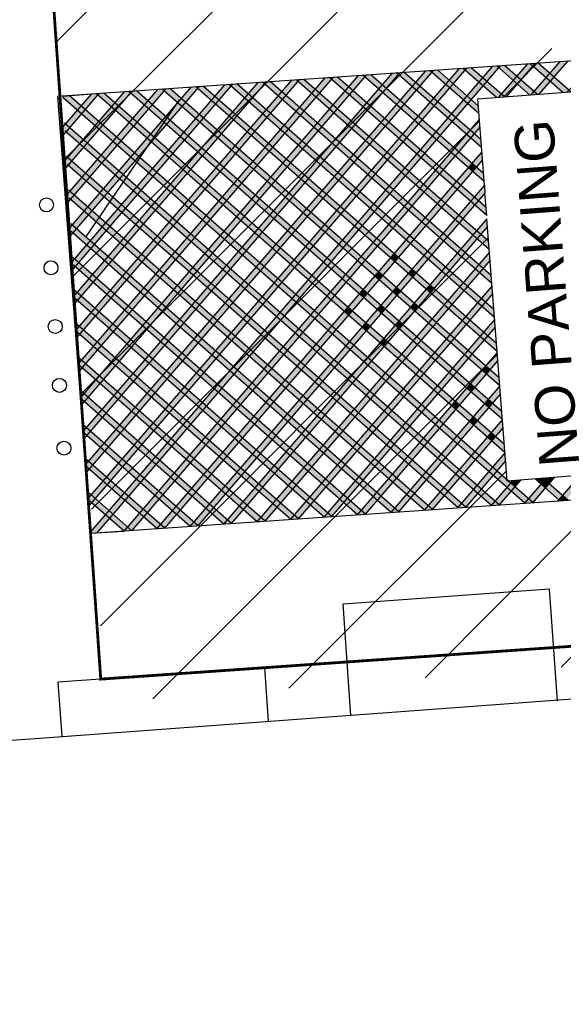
# Model space of a CAD drawing. Header units: millimetres. Extents: x 573132 to 957048, y 21042 to 318066.
# Tile 370 of 425: x 775353 to 785077, y 178382 to 195986. Entities that reach past the tile are written whole.
import ezdxf

# ---------------------------------------------------------------- set-up
doc = ezdxf.new("R2010")
doc.units = ezdxf.units.MM
doc.header["$LTSCALE"] = 2000
doc.linetypes.add('ECL-001', pattern=[100, 50, 0, 50])
for name, color, linetype in [('_NIBSC_A site plan', 7, 'Continuous'), ('_NIBSC_A-kerb', 7, 'Continuous'), ('_NIBSC_FM trees 3metre zone', 210, 'Continuous'), ('Parking bay info', 7, 'Continuous')]:
    doc.layers.add(name, color=color, linetype=linetype)
doc.styles.get("Standard").update_dxf_attribs({"font": 'arial.ttf'})

msp = doc.modelspace()

# ---------------------------------------------------------------- hatches: boundary and pattern name
h = msp.add_hatch()
h.set_pattern_fill('ANSI31', color=6, scale=500)
h.set_pattern_definition([(45, (12201.1, -18178.8), (-1122.532, 1122.532), [])])
h.paths.add_polyline_path([(785291, 187831), (784091, 187738), (784071, 187756), (783987, 188837), (783988, 188838), (783987, 188838), (783941, 189435), (783944, 189439), (783941, 189442), (783711, 192426), (783524, 192210), (783278, 192426), (783491, 192673), (783706, 192483), (783546, 194568), (784913, 194673), (784717, 198227), (775835, 197538), (776903, 183779), (785478, 184445)])
h = msp.add_hatch()
h.set_pattern_fill('ANSI31', color=6, scale=500)
h.paths.add_polyline_path([(785454, 196300), (785420, 196311), (785401, 196322), (785386, 196334), (785375, 196349), (785364, 196367), (785352, 196401), (785352, 196439), (785364, 196472), (785375, 196491), (785386, 196506), (785401, 196517), (785420, 196529), (785454, 196540), (785491, 196540), (785525, 196529), (785544, 196517), (785559, 196506), (785570, 196491), (785581, 196472), (785592, 196439), (785592, 196401), (785581, 196367), (785570, 196349), (785559, 196334), (785544, 196322), (785525, 196311), (785491, 196300)], flags=16)
h.paths.add_polyline_path([(785353, 194707), (785605, 191426), (785659, 194982), (785551, 196328), (791850, 197080), (789994, 196874), (787762, 196698), (784846, 196512), (784717, 198227), (784913, 194673)])
h.paths.add_polyline_path([(785632, 191081), (785702, 190171), (785699, 190168), (785703, 190165), (785748, 189573), (785741, 189565), (785749, 189558), (785879, 187876), (785291, 187831), (785477, 184458), (786372, 186086), (786291, 187094)])
h = msp.add_hatch(color=2)
h.dxf.hatch_style = 1
h.paths.add_polyline_path([(784044, 188099), (784033, 188239), (783185, 187257), (783326, 187267)])
h.paths.add_polyline_path([(785699, 190168), (785703, 190165), (785713, 190031), (790536, 195616), (790395, 195606)])
h = msp.add_hatch(color=2)
h.dxf.hatch_style = 1
h.paths.add_polyline_path([(783860, 190491), (783849, 190632), (780792, 187092), (780933, 187101)])
h.paths.add_polyline_path([(785518, 192564), (785529, 192423), (788143, 195450), (788002, 195441)])
h = msp.add_hatch(color=2)
h.dxf.hatch_style = 1
h.paths.add_polyline_path([(785120, 195208), (785085, 195239), (785010, 195234), (784832, 195027), (784907, 194961)])
h = msp.add_hatch(color=2)
h.dxf.hatch_style = 1
h.paths.add_polyline_path([(776526, 188026), (776537, 187885), (782748, 195077), (782607, 195068)])
h = msp.add_hatch(color=2)
h.dxf.hatch_style = 1
h.paths.add_polyline_path([(776572, 187427), (776582, 187286), (783346, 195119), (783206, 195109)])
h = msp.add_hatch(color=2)
h.dxf.hatch_style = 1
h.paths.add_polyline_path([(783945, 195160), (783804, 195150), (776617, 186827), (776619, 186803), (776735, 186811)])
h = msp.add_hatch(color=2)
h.dxf.hatch_style = 1
h.paths.add_polyline_path([(783585, 194062), (783574, 194203), (777220, 186845), (777360, 186855)])
h.paths.add_polyline_path([(783913, 194596), (784055, 194607), (784570, 195203), (784430, 195194)])
h = msp.add_hatch(color=2)
h.dxf.hatch_style = 1
h.paths.add_polyline_path([(783566, 194306), (783555, 194448), (782830, 195085), (782690, 195075)])
h.paths.add_polyline_path([(785504, 192738), (785515, 192595), (790981, 187799), (791122, 187809)])
h = msp.add_hatch(color=2)
h.dxf.hatch_style = 1
h.paths.add_polyline_path([(783430, 195125), (783346, 195119), (783320, 195088), (783565, 194873), (783630, 194949)])
h = msp.add_hatch(color=2)
h.dxf.hatch_style = 1
h.paths.add_polyline_path([(784477, 194639), (784617, 194650), (784027, 195168), (783886, 195158)])
h = msp.add_hatch(color=2)
h.dxf.hatch_style = 1
h.paths.add_polyline_path([(785364, 194561), (785375, 194418), (792776, 187924), (792916, 187933)])
h.paths.add_polyline_path([(785071, 194685), (785210, 194696), (784625, 195209), (784484, 195199)])
h = msp.add_hatch(color=2)
h.dxf.hatch_style = 1
h.paths.add_polyline_path([(776346, 190424), (776357, 190284), (780353, 194912), (780213, 194902)])
h = msp.add_hatch(color=2)
h.dxf.hatch_style = 1
h.paths.add_polyline_path([(780952, 194953), (780812, 194944), (776391, 189825), (776402, 189684)])
h = msp.add_hatch(color=2)
h.dxf.hatch_style = 1
h.paths.add_polyline_path([(776436, 189225), (776447, 189085), (781551, 194995), (781410, 194985)])
h = msp.add_hatch(color=2)
h.dxf.hatch_style = 1
h.paths.add_polyline_path([(782149, 195036), (782009, 195026), (776481, 188626), (776492, 188485)])
h = msp.add_hatch(color=2)
h.dxf.hatch_style = 1
h.paths.add_polyline_path([(785738, 189700), (785748, 189573), (785741, 189565), (787990, 187592), (788130, 187602)])
h.paths.add_polyline_path([(783800, 191268), (783789, 191411), (779839, 194877), (779698, 194868)])
h = msp.add_hatch(color=2)
h.dxf.hatch_style = 1
h.paths.add_polyline_path([(783753, 191876), (783742, 192018), (780437, 194919), (780296, 194909)])
h.paths.add_polyline_path([(785692, 190308), (785702, 190171), (785699, 190168), (788588, 187633), (788728, 187643)])
h = msp.add_hatch(color=2)
h.dxf.hatch_style = 1
h.paths.add_polyline_path([(783706, 192483), (783696, 192626), (781035, 194960), (780895, 194951)])
h.paths.add_polyline_path([(785645, 190915), (785656, 190773), (789186, 187675), (789327, 187685)])
h = msp.add_hatch(color=2)
h.dxf.hatch_style = 1
h.paths.add_polyline_path([(781635, 195000), (781551, 194995), (781524, 194964), (781769, 194749), (781835, 194825)])
h = msp.add_hatch(color=2)
h.dxf.hatch_style = 1
h.paths.add_polyline_path([(783418, 193869), (783483, 193945), (782232, 195043), (782091, 195033)])
h.paths.add_polyline_path([(785551, 192131), (785562, 191988), (790383, 187758), (790523, 187768)])
h = msp.add_hatch(color=2)
h.dxf.hatch_style = 1
h.paths.add_polyline_path([(783706, 194883), (783640, 194807), (783884, 194594), (783913, 194596), (783965, 194655)])
h = msp.add_hatch(color=2)
h.dxf.hatch_style = 1
h.paths.add_polyline_path([(784554, 194705), (784617, 194650), (784640, 194652), (784842, 194886), (784767, 194952)])
h = msp.add_hatch(color=2)
h.dxf.hatch_style = 1
h.paths.add_polyline_path([(777361, 194705), (777220, 194695), (776120, 193422), (776131, 193281)])
h = msp.add_hatch(color=2)
h.dxf.hatch_style = 1
h.paths.add_polyline_path([(776166, 192822), (776176, 192682), (777959, 194746), (777819, 194737)])
h = msp.add_hatch(color=2)
h.dxf.hatch_style = 1
h.paths.add_polyline_path([(778558, 194788), (778417, 194778), (776211, 192223), (776221, 192082)])
h = msp.add_hatch(color=2)
h.dxf.hatch_style = 1
h.paths.add_polyline_path([(779156, 194829), (779016, 194819), (776256, 191623), (776266, 191483)])
h = msp.add_hatch(color=2)
h.dxf.hatch_style = 1
h.paths.add_polyline_path([(779755, 194871), (779614, 194861), (776301, 191024), (776311, 190883)])
h = msp.add_hatch(color=2)
h.dxf.hatch_style = 1
h.paths.add_polyline_path([(777446, 194711), (777361, 194705), (777335, 194675), (777580, 194460), (777645, 194536)])
h = msp.add_hatch(color=2)
h.dxf.hatch_style = 1
h.paths.add_polyline_path([(778041, 194752), (777959, 194746), (777932, 194715), (778177, 194500), (778242, 194576)])
h = msp.add_hatch(color=2)
h.dxf.hatch_style = 1
h.paths.add_polyline_path([(778643, 194794), (778558, 194788), (778532, 194758), (778777, 194543), (778842, 194619)])
h = msp.add_hatch(color=2)
h.dxf.hatch_style = 1
h.paths.add_polyline_path([(783847, 190660), (783836, 190803), (779240, 194836), (779100, 194826)])
h = msp.add_hatch(color=2)
h.dxf.hatch_style = 1
h.paths.add_polyline_path([(781910, 194759), (781845, 194683), (782090, 194468), (782155, 194544)])
h = msp.add_hatch(color=2)
h.dxf.hatch_style = 1
h.paths.add_polyline_path([(776770, 194664), (776629, 194654), (776076, 194014), (776087, 193873)])
h = msp.add_hatch(color=2)
h.dxf.hatch_style = 1
h.paths.add_polyline_path([(776239, 194628), (776123, 194620), (776124, 194596), (784390, 187342), (784531, 187352)])
h = msp.add_hatch(color=2)
h.dxf.hatch_style = 1
h.paths.add_polyline_path([(776989, 194428), (777055, 194504), (776865, 194671), (776770, 194664), (776749, 194640)])
h = msp.add_hatch(color=2)
h.dxf.hatch_style = 1
h.paths.add_polyline_path([(778917, 194553), (778852, 194477), (779097, 194262), (779162, 194338)])
h = msp.add_hatch(color=2)
h.dxf.hatch_style = 1
h.paths.add_polyline_path([(777310, 194147), (777375, 194223), (777130, 194438), (777065, 194362)])
h = msp.add_hatch(color=2)
h.dxf.hatch_style = 1
h.paths.add_polyline_path([(777900, 194179), (777965, 194255), (777720, 194470), (777655, 194394)])
h = msp.add_hatch(color=2)
h.dxf.hatch_style = 1
h.paths.add_polyline_path([(778318, 194510), (778252, 194434), (778497, 194219), (778563, 194295)])
h = msp.add_hatch(color=2)
h.dxf.hatch_style = 1
h.paths.add_polyline_path([(782410, 194187), (782475, 194263), (782230, 194478), (782165, 194402)])
h = msp.add_hatch(color=2)
h.dxf.hatch_style = 1
h.paths.add_polyline_path([(778220, 193898), (778286, 193974), (778041, 194189), (777975, 194113)])
h = msp.add_hatch(color=2)
h.dxf.hatch_style = 1
h.paths.add_polyline_path([(778638, 194229), (778572, 194153), (778817, 193938), (778883, 194014)])
h = msp.add_hatch(color=2)
h.dxf.hatch_style = 1
h.paths.add_polyline_path([(779238, 194272), (779172, 194196), (779417, 193981), (779483, 194057)])
h = msp.add_hatch(color=2)
h.dxf.hatch_style = 1
h.paths.add_polyline_path([(782550, 194197), (782485, 194121), (782730, 193906), (782795, 193982)])
h = msp.add_hatch(color=2)
h.dxf.hatch_style = 1
h.paths.add_polyline_path([(776153, 194137), (776162, 193996), (783792, 187301), (783932, 187311)])
h = msp.add_hatch(color=2)
h.dxf.hatch_style = 1
h.paths.add_polyline_path([(777630, 193866), (777695, 193942), (777450, 194157), (777385, 194081)])
h = msp.add_hatch(color=2)
h.dxf.hatch_style = 1
h.paths.add_polyline_path([(777770, 193876), (777705, 193800), (777950, 193585), (778015, 193661)])
h = msp.add_hatch(color=2)
h.dxf.hatch_style = 1
h.paths.add_polyline_path([(778541, 193617), (778606, 193693), (778361, 193908), (778295, 193832)])
h = msp.add_hatch(color=2)
h.dxf.hatch_style = 1
h.paths.add_polyline_path([(778958, 193948), (778893, 193872), (779138, 193657), (779203, 193733)])
h = msp.add_hatch(color=2)
h.dxf.hatch_style = 1
h.paths.add_polyline_path([(779558, 193991), (779493, 193915), (779738, 193700), (779803, 193776)])
h = msp.add_hatch(color=2)
h.dxf.hatch_style = 1
h.paths.add_polyline_path([(782871, 193916), (782805, 193840), (783065, 193613), (783130, 193689)])
h = msp.add_hatch(color=2)
h.dxf.hatch_style = 1
h.paths.add_polyline_path([(783613, 193698), (783602, 193841), (783483, 193945), (783418, 193869)])
h = msp.add_hatch(color=2)
h.dxf.hatch_style = 1
h.paths.add_polyline_path([(779278, 193667), (779213, 193591), (779458, 193376), (779523, 193452)])
h = msp.add_hatch(color=2)
h.dxf.hatch_style = 1
h.paths.add_polyline_path([(779878, 193710), (779813, 193634), (780058, 193419), (780123, 193495)])
h = msp.add_hatch(color=2)
h.dxf.hatch_style = 1
h.paths.add_polyline_path([(776191, 193537), (776200, 193396), (783193, 187259), (783334, 187269)])
h = msp.add_hatch(color=2)
h.dxf.hatch_style = 1
h.paths.add_polyline_path([(778091, 193595), (778025, 193519), (778270, 193304), (778336, 193380)])
h = msp.add_hatch(color=2)
h.dxf.hatch_style = 1
h.paths.add_polyline_path([(778681, 193627), (778616, 193551), (778861, 193336), (778926, 193412)])
h = msp.add_hatch(color=2)
h.dxf.hatch_style = 1
h.paths.add_polyline_path([(783205, 193623), (783140, 193547), (783375, 193340), (783441, 193416)])
h = msp.add_hatch(color=2)
h.dxf.hatch_style = 1
h.paths.add_polyline_path([(783630, 193482), (783619, 193622), (783441, 193416), (783516, 193350)])
h = msp.add_hatch(color=2)
h.dxf.hatch_style = 1
h.paths.add_polyline_path([(778411, 193314), (778345, 193238), (778591, 193023), (778656, 193099)])
h = msp.add_hatch(color=2)
h.dxf.hatch_style = 1
h.paths.add_polyline_path([(779001, 193346), (778936, 193270), (779181, 193055), (779246, 193131)])
h = msp.add_hatch(color=2)
h.dxf.hatch_style = 1
h.paths.add_polyline_path([(779598, 193386), (779533, 193310), (779778, 193095), (779843, 193171)])
h = msp.add_hatch(color=2)
h.dxf.hatch_style = 1
h.paths.add_polyline_path([(780378, 193138), (780443, 193214), (780198, 193429), (780133, 193353)])
h = msp.add_hatch(color=2)
h.dxf.hatch_style = 1
h.paths.add_polyline_path([(783450, 193274), (783375, 193340), (783162, 193094), (783237, 193028)])
h = msp.add_hatch(color=2)
h.dxf.hatch_style = 1
h.paths.add_polyline_path([(783441, 193416), (783375, 193340), (783450, 193274), (783516, 193350)])
h = msp.add_hatch(color=2)
h.dxf.hatch_style = 1
h.paths.add_polyline_path([(783516, 193350), (783450, 193274), (783660, 193091), (783649, 193233)])
h = msp.add_hatch(color=2)
h.dxf.hatch_style = 1
h.paths.add_polyline_path([(780518, 193148), (780453, 193072), (780698, 192857), (780764, 192933)])
h = msp.add_hatch(color=2)
h.dxf.hatch_style = 1
h.paths.add_polyline_path([(776229, 192937), (776238, 192796), (782595, 187218), (782735, 187228)])
h = msp.add_hatch(color=2)
h.dxf.hatch_style = 1
h.paths.add_polyline_path([(778911, 192742), (778976, 192818), (778731, 193033), (778666, 192957)])
h = msp.add_hatch(color=2)
h.dxf.hatch_style = 1
h.paths.add_polyline_path([(779501, 192774), (779567, 192850), (779321, 193065), (779256, 192989)])
h = msp.add_hatch(color=2)
h.dxf.hatch_style = 1
h.paths.add_polyline_path([(779919, 193105), (779853, 193029), (780098, 192814), (780164, 192890)])
h = msp.add_hatch(color=2)
h.dxf.hatch_style = 1
h.paths.add_polyline_path([(782884, 192771), (782959, 192705), (783172, 192952), (783097, 193018)])
h = msp.add_hatch(color=2)
h.dxf.hatch_style = 1
h.paths.add_polyline_path([(783675, 192887), (783665, 193027), (783481, 192814), (783556, 192748)])
h = msp.add_hatch(color=2)
h.dxf.hatch_style = 1
h.paths.add_polyline_path([(779821, 192493), (779887, 192569), (779642, 192784), (779576, 192708)])
h = msp.add_hatch(color=2)
h.dxf.hatch_style = 1
h.paths.add_polyline_path([(780239, 192824), (780173, 192748), (780419, 192533), (780484, 192609)])
h = msp.add_hatch(color=2)
h.dxf.hatch_style = 1
h.paths.add_polyline_path([(780839, 192867), (780773, 192791), (781018, 192576), (781084, 192652)])
h = msp.add_hatch(color=2)
h.dxf.hatch_style = 1
h.paths.add_polyline_path([(779051, 192752), (778986, 192677), (779231, 192461), (779296, 192537)])
h = msp.add_hatch(color=2)
h.dxf.hatch_style = 1
h.paths.add_polyline_path([(781159, 192586), (781094, 192510), (781339, 192295), (781404, 192371)])
h = msp.add_hatch(color=2)
h.dxf.hatch_style = 1
h.paths.add_polyline_path([(782894, 192630), (782819, 192696), (782606, 192449), (782681, 192383)])
h = msp.add_hatch(color=2)
h.dxf.hatch_style = 1
h.paths.add_polyline_path([(783491, 192673), (783415, 192739), (783203, 192492), (783278, 192426)])
h = msp.add_hatch(color=2)
h.dxf.hatch_style = 1
h.paths.add_polyline_path([(779371, 192471), (779306, 192396), (779551, 192181), (779617, 192256)])
h = msp.add_hatch(color=2)
h.dxf.hatch_style = 1
h.paths.add_polyline_path([(779962, 192503), (779897, 192427), (780142, 192212), (780207, 192288)])
h = msp.add_hatch(color=2)
h.dxf.hatch_style = 1
h.paths.add_polyline_path([(780739, 192252), (780804, 192328), (780559, 192543), (780494, 192467)])
h = msp.add_hatch(color=2)
h.dxf.hatch_style = 1
h.paths.add_polyline_path([(783212, 192350), (783137, 192416), (782924, 192170), (782999, 192104)])
h = msp.add_hatch(color=2)
h.dxf.hatch_style = 1
h.paths.add_polyline_path([(783722, 192286), (783711, 192426), (783524, 192210), (783599, 192144)])
h = msp.add_hatch(color=2)
h.dxf.hatch_style = 1
h.paths.add_polyline_path([(776267, 192336), (776276, 192196), (781996, 187176), (782137, 187186)])
h = msp.add_hatch(color=2)
h.dxf.hatch_style = 1
h.paths.add_polyline_path([(780879, 192262), (780814, 192186), (781059, 191971), (781124, 192047)])
h = msp.add_hatch(color=2)
h.dxf.hatch_style = 1
h.paths.add_polyline_path([(781479, 192305), (781414, 192229), (781673, 192002), (781738, 192077)])
h = msp.add_hatch(color=2)
h.dxf.hatch_style = 1
h.paths.add_polyline_path([(782615, 192308), (782540, 192373), (782327, 192127), (782403, 192061)])
h = msp.add_hatch(color=2)
h.dxf.hatch_style = 1
h.paths.add_polyline_path([(779692, 192190), (779626, 192115), (779871, 191900), (779937, 191975)])
h = msp.add_hatch(color=2)
h.dxf.hatch_style = 1
h.paths.add_polyline_path([(780527, 192007), (780282, 192222), (780217, 192146), (780462, 191931)])
h = msp.add_hatch(color=2)
h.dxf.hatch_style = 1
h.paths.add_polyline_path([(782646, 191847), (782721, 191781), (782934, 192028), (782859, 192094)])
h = msp.add_hatch(color=2)
h.dxf.hatch_style = 1
h.paths.add_polyline_path([(783246, 191887), (783321, 191821), (783534, 192068), (783459, 192134)])
h = msp.add_hatch(color=2)
h.dxf.hatch_style = 1
h.paths.add_polyline_path([(780192, 191619), (780257, 191694), (780012, 191909), (779947, 191834)])
h = msp.add_hatch(color=2)
h.dxf.hatch_style = 1
h.paths.add_polyline_path([(780602, 191941), (780537, 191865), (780782, 191650), (780847, 191726)])
h = msp.add_hatch(color=2)
h.dxf.hatch_style = 1
h.paths.add_polyline_path([(781199, 191981), (781134, 191905), (781393, 191678), (781459, 191753)])
h = msp.add_hatch(color=2)
h.dxf.hatch_style = 1
h.paths.add_polyline_path([(781814, 192011), (781748, 191936), (781984, 191729), (782049, 191805)])
h = msp.add_hatch(color=2)
h.dxf.hatch_style = 1
h.paths.add_polyline_path([(782337, 191985), (782262, 192051), (782049, 191805), (782124, 191739)])
h = msp.add_hatch(color=2)
h.dxf.hatch_style = 1
h.paths.add_polyline_path([(776305, 191736), (776314, 191596), (781398, 187135), (781538, 187145)])
h = msp.add_hatch(color=2)
h.dxf.hatch_style = 1
h.paths.add_polyline_path([(783768, 191687), (783757, 191828), (779596, 187009), (779736, 187019)])
h = msp.add_hatch(color=2)
h.dxf.hatch_style = 1
h.paths.add_polyline_path([(781769, 191481), (781845, 191415), (782059, 191663), (781984, 191729)])
h = msp.add_hatch(color=2)
h.dxf.hatch_style = 1
h.paths.add_polyline_path([(782124, 191739), (782049, 191805), (781984, 191729), (782059, 191663)])
h = msp.add_hatch(color=2)
h.dxf.hatch_style = 1
h.paths.add_polyline_path([(782124, 191739), (782059, 191663), (782302, 191449), (782368, 191525)])
h = msp.add_hatch(color=2)
h.dxf.hatch_style = 1
h.paths.add_polyline_path([(782656, 191706), (782581, 191772), (782368, 191525), (782443, 191459)])
h = msp.add_hatch(color=2)
h.dxf.hatch_style = 1
h.paths.add_polyline_path([(782968, 191565), (783043, 191499), (783256, 191746), (783180, 191812)])
h = msp.add_hatch(color=2)
h.dxf.hatch_style = 1
h.paths.add_polyline_path([(780332, 191628), (780267, 191553), (780512, 191338), (780577, 191413)])
h = msp.add_hatch(color=2)
h.dxf.hatch_style = 1
h.paths.add_polyline_path([(781116, 191357), (781182, 191433), (780923, 191660), (780857, 191584)])
h = msp.add_hatch(color=2)
h.dxf.hatch_style = 1
h.paths.add_polyline_path([(781534, 191687), (781469, 191612), (781704, 191405), (781769, 191481)])
h = msp.add_hatch(color=2)
h.dxf.hatch_style = 1
h.paths.add_polyline_path([(781257, 191367), (781192, 191291), (781427, 191084), (781492, 191160)])
h = msp.add_hatch(color=2)
h.dxf.hatch_style = 1
h.paths.add_polyline_path([(781779, 191339), (781704, 191405), (781492, 191160), (781568, 191094)])
h = msp.add_hatch(color=2)
h.dxf.hatch_style = 1
h.paths.add_polyline_path([(781704, 191405), (781779, 191339), (781845, 191415), (781769, 191481)])
h = msp.add_hatch(color=2)
h.dxf.hatch_style = 1
h.paths.add_polyline_path([(781845, 191415), (781779, 191339), (782023, 191126), (782088, 191201)])
h = msp.add_hatch(color=2)
h.dxf.hatch_style = 1
h.paths.add_polyline_path([(782377, 191383), (782302, 191449), (782088, 191201), (782163, 191135)])
h = msp.add_hatch(color=2)
h.dxf.hatch_style = 1
h.paths.add_polyline_path([(782368, 191525), (782302, 191449), (782377, 191383), (782443, 191459)])
h = msp.add_hatch(color=2)
h.dxf.hatch_style = 1
h.paths.add_polyline_path([(782443, 191459), (782377, 191383), (782624, 191167), (782689, 191243)])
h = msp.add_hatch(color=2)
h.dxf.hatch_style = 1
h.paths.add_polyline_path([(782977, 191424), (782902, 191489), (782689, 191243), (782764, 191177)])
h = msp.add_hatch(color=2)
h.dxf.hatch_style = 1
h.paths.add_polyline_path([(783814, 191089), (783803, 191230), (780194, 187050), (780334, 187060)])
h = msp.add_hatch(color=2)
h.dxf.hatch_style = 1
h.paths.add_polyline_path([(780652, 191347), (780587, 191272), (780846, 191044), (780912, 191120)])
h = msp.add_hatch(color=2)
h.dxf.hatch_style = 1
h.paths.add_polyline_path([(782088, 191201), (782023, 191126), (782098, 191060), (782163, 191135)])
h = msp.add_hatch(color=2)
h.dxf.hatch_style = 1
h.paths.add_polyline_path([(782689, 191243), (782624, 191167), (782699, 191101), (782764, 191177)])
h = msp.add_hatch(color=2)
h.dxf.hatch_style = 1
h.paths.add_polyline_path([(782944, 190886), (783009, 190962), (782764, 191177), (782699, 191101)])
h = msp.add_hatch(color=2)
h.dxf.hatch_style = 1
h.paths.add_polyline_path([(776343, 191136), (776352, 190996), (780799, 187093), (780939, 187103)])
h = msp.add_hatch(color=2)
h.dxf.hatch_style = 1
h.paths.add_polyline_path([(780987, 191054), (780921, 190978), (781157, 190771), (781222, 190847)])
h = msp.add_hatch(color=2)
h.dxf.hatch_style = 1
h.paths.add_polyline_path([(781502, 191018), (781427, 191084), (781222, 190847), (781297, 190781)])
h = msp.add_hatch(color=2)
h.dxf.hatch_style = 1
h.paths.add_polyline_path([(781568, 191094), (781492, 191160), (781427, 191084), (781502, 191018)])
h = msp.add_hatch(color=2)
h.dxf.hatch_style = 1
h.paths.add_polyline_path([(781568, 191094), (781502, 191018), (781746, 190805), (781811, 190881)])
h = msp.add_hatch(color=2)
h.dxf.hatch_style = 1
h.paths.add_polyline_path([(782098, 191060), (782023, 191126), (781811, 190881), (781886, 190815)])
h = msp.add_hatch(color=2)
h.dxf.hatch_style = 1
h.paths.add_polyline_path([(782163, 191135), (782098, 191060), (782344, 190843), (782410, 190919)])
h = msp.add_hatch(color=2)
h.dxf.hatch_style = 1
h.paths.add_polyline_path([(782410, 190919), (782485, 190853), (782699, 191101), (782624, 191167)])
h = msp.add_hatch(color=2)
h.dxf.hatch_style = 1
h.paths.add_polyline_path([(781297, 190781), (781222, 190847), (781157, 190771), (781232, 190706)])
h = msp.add_hatch(color=2)
h.dxf.hatch_style = 1
h.paths.add_polyline_path([(781746, 190805), (781821, 190739), (781886, 190815), (781811, 190881)])
h = msp.add_hatch(color=2)
h.dxf.hatch_style = 1
h.paths.add_polyline_path([(782133, 190598), (782208, 190532), (782419, 190777), (782344, 190843)])
h = msp.add_hatch(color=2)
h.dxf.hatch_style = 1
h.paths.add_polyline_path([(782344, 190843), (782419, 190777), (782485, 190853), (782410, 190919)])
h = msp.add_hatch(color=2)
h.dxf.hatch_style = 1
h.paths.add_polyline_path([(782485, 190853), (782419, 190777), (782664, 190563), (782730, 190638)])
h = msp.add_hatch(color=2)
h.dxf.hatch_style = 1
h.paths.add_polyline_path([(783084, 190896), (783019, 190820), (783264, 190606), (783329, 190681)])
h = msp.add_hatch(color=2)
h.dxf.hatch_style = 1
h.paths.add_polyline_path([(780932, 190510), (781007, 190445), (781232, 190706), (781157, 190771)])
h = msp.add_hatch(color=2)
h.dxf.hatch_style = 1
h.paths.add_polyline_path([(781475, 190492), (781541, 190568), (781297, 190781), (781232, 190706)])
h = msp.add_hatch(color=2)
h.dxf.hatch_style = 1
h.paths.add_polyline_path([(781821, 190739), (781746, 190805), (781541, 190568), (781616, 190502)])
h = msp.add_hatch(color=2)
h.dxf.hatch_style = 1
h.paths.add_polyline_path([(781886, 190815), (781821, 190739), (782067, 190523), (782133, 190598)])
h = msp.add_hatch(color=2)
h.dxf.hatch_style = 1
h.paths.add_polyline_path([(776381, 190536), (776390, 190396), (780200, 187052), (780341, 187062)])
h = msp.add_hatch(color=2)
h.dxf.hatch_style = 1
h.paths.add_polyline_path([(781551, 190426), (781475, 190492), (781250, 190231), (781325, 190165)])
h = msp.add_hatch(color=2)
h.dxf.hatch_style = 1
h.paths.add_polyline_path([(781541, 190568), (781475, 190492), (781551, 190426), (781616, 190502)])
h = msp.add_hatch(color=2)
h.dxf.hatch_style = 1
h.paths.add_polyline_path([(781616, 190502), (781551, 190426), (781797, 190210), (781862, 190285)])
h = msp.add_hatch(color=2)
h.dxf.hatch_style = 1
h.paths.add_polyline_path([(782142, 190457), (782067, 190523), (781862, 190285), (781938, 190220)])
h = msp.add_hatch(color=2)
h.dxf.hatch_style = 1
h.paths.add_polyline_path([(782208, 190532), (782133, 190598), (782067, 190523), (782142, 190457)])
h = msp.add_hatch(color=2)
h.dxf.hatch_style = 1
h.paths.add_polyline_path([(782387, 190242), (782453, 190318), (782208, 190532), (782142, 190457)])
h = msp.add_hatch(color=2)
h.dxf.hatch_style = 1
h.paths.add_polyline_path([(782805, 190572), (782739, 190497), (782984, 190282), (783050, 190357)])
h = msp.add_hatch(color=2)
h.dxf.hatch_style = 1
h.paths.add_polyline_path([(783584, 190325), (783649, 190400), (783404, 190615), (783339, 190540)])
h = msp.add_hatch(color=2)
h.dxf.hatch_style = 1
h.paths.add_polyline_path([(780941, 190369), (780866, 190435), (780653, 190188), (780728, 190122)])
h = msp.add_hatch(color=2)
h.dxf.hatch_style = 1
h.paths.add_polyline_path([(783894, 190053), (783883, 190196), (783725, 190334), (783659, 190259)])
h = msp.add_hatch(color=2)
h.dxf.hatch_style = 1
h.paths.add_polyline_path([(780972, 189909), (781047, 189843), (781260, 190089), (781185, 190155)])
h = msp.add_hatch(color=2)
h.dxf.hatch_style = 1
h.paths.add_polyline_path([(781572, 189949), (781647, 189883), (781872, 190144), (781797, 190210)])
h = msp.add_hatch(color=2)
h.dxf.hatch_style = 1
h.paths.add_polyline_path([(781862, 190285), (781797, 190210), (781872, 190144), (781938, 190220)])
h = msp.add_hatch(color=2)
h.dxf.hatch_style = 1
h.paths.add_polyline_path([(782117, 189929), (782182, 190005), (781938, 190220), (781872, 190144)])
h = msp.add_hatch(color=2)
h.dxf.hatch_style = 1
h.paths.add_polyline_path([(782707, 189961), (782773, 190037), (782528, 190252), (782462, 190176)])
h = msp.add_hatch(color=2)
h.dxf.hatch_style = 1
h.paths.add_polyline_path([(783125, 190291), (783059, 190216), (783304, 190001), (783370, 190077)])
h = msp.add_hatch(color=2)
h.dxf.hatch_style = 1
h.paths.add_polyline_path([(780375, 189866), (780450, 189800), (780663, 190046), (780588, 190112)])
h = msp.add_hatch(color=2)
h.dxf.hatch_style = 1
h.paths.add_polyline_path([(782848, 189971), (782783, 189895), (783027, 189680), (783093, 189756)])
h = msp.add_hatch(color=2)
h.dxf.hatch_style = 1
h.paths.add_polyline_path([(783445, 190011), (783380, 189935), (783624, 189720), (783690, 189796)])
h = msp.add_hatch(color=2)
h.dxf.hatch_style = 1
h.paths.add_polyline_path([(783906, 189893), (783895, 190034), (783690, 189796), (783765, 189730)])
h = msp.add_hatch(color=2)
h.dxf.hatch_style = 1
h.paths.add_polyline_path([(776419, 189936), (776428, 189795), (779602, 187010), (779742, 187020)])
h = msp.add_hatch(color=2)
h.dxf.hatch_style = 1
h.paths.add_polyline_path([(780384, 189724), (780309, 189790), (780096, 189543), (780171, 189477)])
h = msp.add_hatch(color=2)
h.dxf.hatch_style = 1
h.paths.add_polyline_path([(780981, 189767), (780906, 189833), (780693, 189586), (780768, 189520)])
h = msp.add_hatch(color=2)
h.dxf.hatch_style = 1
h.paths.add_polyline_path([(781293, 189626), (781368, 189560), (781581, 189807), (781506, 189873)])
h = msp.add_hatch(color=2)
h.dxf.hatch_style = 1
h.paths.add_polyline_path([(782437, 189648), (782503, 189724), (782258, 189939), (782192, 189863)])
h = msp.add_hatch(color=2)
h.dxf.hatch_style = 1
h.paths.add_polyline_path([(783765, 189730), (783690, 189796), (783624, 189720), (783700, 189654)])
h = msp.add_hatch(color=2)
h.dxf.hatch_style = 1
h.paths.add_polyline_path([(782578, 189658), (782512, 189582), (782757, 189367), (782823, 189443)])
h = msp.add_hatch(color=2)
h.dxf.hatch_style = 1
h.paths.add_polyline_path([(783168, 189690), (783103, 189614), (783347, 189399), (783413, 189475)])
h = msp.add_hatch(color=2)
h.dxf.hatch_style = 1
h.paths.add_polyline_path([(783700, 189654), (783624, 189720), (783413, 189475), (783488, 189409)])
h = msp.add_hatch(color=2)
h.dxf.hatch_style = 1
h.paths.add_polyline_path([(783941, 189442), (783930, 189585), (783765, 189730), (783700, 189654)])
h = msp.add_hatch(color=2)
h.dxf.hatch_style = 1
h.paths.add_polyline_path([(780106, 189402), (780031, 189468), (779818, 189221), (779893, 189155)])
h = msp.add_hatch(color=2)
h.dxf.hatch_style = 1
h.paths.add_polyline_path([(780703, 189444), (780628, 189510), (780415, 189264), (780490, 189198)])
h = msp.add_hatch(color=2)
h.dxf.hatch_style = 1
h.paths.add_polyline_path([(781303, 189485), (781228, 189551), (781015, 189304), (781090, 189238)])
h = msp.add_hatch(color=2)
h.dxf.hatch_style = 1
h.paths.add_polyline_path([(783488, 189409), (783413, 189475), (783347, 189399), (783423, 189333)])
h = msp.add_hatch(color=2)
h.dxf.hatch_style = 1
h.paths.add_polyline_path([(783733, 189194), (783808, 189128), (783952, 189295), (783941, 189435)])
h = msp.add_hatch(color=2)
h.dxf.hatch_style = 1
h.paths.add_polyline_path([(776457, 189336), (776466, 189195), (779003, 186969), (779144, 186979)])
h = msp.add_hatch(color=2)
h.dxf.hatch_style = 1
h.paths.add_polyline_path([(782898, 189377), (782832, 189301), (783077, 189086), (783143, 189162)])
h = msp.add_hatch(color=2)
h.dxf.hatch_style = 1
h.paths.add_polyline_path([(783143, 189162), (783218, 189096), (783423, 189333), (783347, 189399)])
h = msp.add_hatch(color=2)
h.dxf.hatch_style = 1
h.paths.add_polyline_path([(783488, 189409), (783423, 189333), (783668, 189118), (783733, 189194)])
h = msp.add_hatch(color=2)
h.dxf.hatch_style = 1
h.paths.add_polyline_path([(779828, 189079), (779752, 189145), (779539, 188898), (779614, 188832)])
h = msp.add_hatch(color=2)
h.dxf.hatch_style = 1
h.paths.add_polyline_path([(780425, 189122), (780349, 189188), (780136, 188941), (780211, 188875)])
h = msp.add_hatch(color=2)
h.dxf.hatch_style = 1
h.paths.add_polyline_path([(780736, 188982), (780811, 188916), (781025, 189162), (780949, 189228)])
h = msp.add_hatch(color=2)
h.dxf.hatch_style = 1
h.paths.add_polyline_path([(782852, 188825), (782927, 188759), (783152, 189020), (783077, 189086)])
h = msp.add_hatch(color=2)
h.dxf.hatch_style = 1
h.paths.add_polyline_path([(783077, 189086), (783152, 189020), (783218, 189096), (783143, 189162)])
h = msp.add_hatch(color=2)
h.dxf.hatch_style = 1
h.paths.add_polyline_path([(783218, 189096), (783152, 189020), (783397, 188806), (783463, 188881)])
h = msp.add_hatch(color=2)
h.dxf.hatch_style = 1
h.paths.add_polyline_path([(783463, 188881), (783538, 188815), (783743, 189052), (783668, 189118)])
h = msp.add_hatch(color=2)
h.dxf.hatch_style = 1
h.paths.add_polyline_path([(783733, 189194), (783668, 189118), (783743, 189052), (783808, 189128)])
h = msp.add_hatch(color=2)
h.dxf.hatch_style = 1
h.paths.add_polyline_path([(783808, 189128), (783743, 189052), (783987, 188838), (783976, 188981)])
h = msp.add_hatch(color=2)
h.dxf.hatch_style = 1
h.paths.add_polyline_path([(780746, 188840), (780671, 188906), (780458, 188659), (780533, 188593)])
h = msp.add_hatch(color=2)
h.dxf.hatch_style = 1
h.paths.add_polyline_path([(776495, 188736), (776504, 188595), (778405, 186927), (778545, 186937)])
h = msp.add_hatch(color=2)
h.dxf.hatch_style = 1
h.paths.add_polyline_path([(779549, 188757), (779474, 188823), (779261, 188576), (779336, 188510)])
h = msp.add_hatch(color=2)
h.dxf.hatch_style = 1
h.paths.add_polyline_path([(779858, 188619), (779933, 188553), (780146, 188800), (780071, 188866)])
h = msp.add_hatch(color=2)
h.dxf.hatch_style = 1
h.paths.add_polyline_path([(782862, 188684), (782787, 188750), (782573, 188503), (782649, 188437)])
h = msp.add_hatch(color=2)
h.dxf.hatch_style = 1
h.paths.add_polyline_path([(783172, 188545), (783247, 188479), (783473, 188740), (783397, 188806)])
h = msp.add_hatch(color=2)
h.dxf.hatch_style = 1
h.paths.add_polyline_path([(783397, 188806), (783473, 188740), (783538, 188815), (783463, 188881)])
h = msp.add_hatch(color=2)
h.dxf.hatch_style = 1
h.paths.add_polyline_path([(783538, 188815), (783473, 188740), (783717, 188525), (783783, 188600)])
h = msp.add_hatch(color=2)
h.dxf.hatch_style = 1
h.paths.add_polyline_path([(783783, 188600), (783858, 188534), (783998, 188697), (783987, 188837)])
h = msp.add_hatch(color=2)
h.dxf.hatch_style = 1
h.paths.add_polyline_path([(779579, 188296), (779655, 188230), (779868, 188477), (779792, 188543)])
h = msp.add_hatch(color=2)
h.dxf.hatch_style = 1
h.paths.add_polyline_path([(780179, 188337), (780255, 188271), (780468, 188517), (780393, 188583)])
h = msp.add_hatch(color=2)
h.dxf.hatch_style = 1
h.paths.add_polyline_path([(783783, 188600), (783717, 188525), (783793, 188459), (783858, 188534)])
h = msp.add_hatch(color=2)
h.dxf.hatch_style = 1
h.paths.add_polyline_path([(783858, 188534), (783793, 188459), (784033, 188248), (784022, 188391)])
h = msp.add_hatch(color=2)
h.dxf.hatch_style = 1
h.paths.add_polyline_path([(778982, 188254), (779058, 188188), (779271, 188434), (779196, 188500)])
h = msp.add_hatch(color=2)
h.dxf.hatch_style = 1
h.paths.add_polyline_path([(782295, 188181), (782370, 188115), (782583, 188361), (782508, 188427)])
h = msp.add_hatch(color=2)
h.dxf.hatch_style = 1
h.paths.add_polyline_path([(782893, 188222), (782969, 188156), (783182, 188403), (783107, 188469)])
h = msp.add_hatch(color=2)
h.dxf.hatch_style = 1
h.paths.add_polyline_path([(783492, 188264), (783567, 188198), (783793, 188459), (783717, 188525)])
h = msp.add_hatch(color=2)
h.dxf.hatch_style = 1
h.paths.add_polyline_path([(779301, 187974), (779376, 187908), (779589, 188155), (779514, 188221)])
h = msp.add_hatch(color=2)
h.dxf.hatch_style = 1
h.paths.add_polyline_path([(780189, 188195), (780114, 188261), (779901, 188014), (779976, 187948)])
h = msp.add_hatch(color=2)
h.dxf.hatch_style = 1
h.paths.add_polyline_path([(783502, 188122), (783427, 188188), (783214, 187941), (783289, 187875)])
h = msp.add_hatch(color=2)
h.dxf.hatch_style = 1
h.paths.add_polyline_path([(776533, 188136), (776541, 187995), (777806, 186886), (777947, 186896)])
h = msp.add_hatch(color=2)
h.dxf.hatch_style = 1
h.paths.add_polyline_path([(778704, 187931), (778779, 187865), (778992, 188112), (778917, 188178)])
h = msp.add_hatch(color=2)
h.dxf.hatch_style = 1
h.paths.add_polyline_path([(782305, 188039), (782230, 188105), (782017, 187858), (782092, 187792)])
h = msp.add_hatch(color=2)
h.dxf.hatch_style = 1
h.paths.add_polyline_path([(782903, 188080), (782828, 188146), (782615, 187900), (782690, 187834)])
h = msp.add_hatch(color=2)
h.dxf.hatch_style = 1
h.paths.add_polyline_path([(778714, 187789), (778639, 187855), (778426, 187609), (778501, 187543)])
h = msp.add_hatch(color=2)
h.dxf.hatch_style = 1
h.paths.add_polyline_path([(779023, 187652), (779098, 187586), (779311, 187832), (779236, 187898)])
h = msp.add_hatch(color=2)
h.dxf.hatch_style = 1
h.paths.add_polyline_path([(779911, 187873), (779836, 187939), (779623, 187692), (779698, 187626)])
h = msp.add_hatch(color=2)
h.dxf.hatch_style = 1
h.paths.add_polyline_path([(783223, 187800), (783148, 187866), (782935, 187619), (783010, 187553)])
h = msp.add_hatch(color=2)
h.dxf.hatch_style = 1
h.paths.add_polyline_path([(782026, 187716), (781951, 187782), (781738, 187536), (781813, 187470)])
h = msp.add_hatch(color=2)
h.dxf.hatch_style = 1
h.paths.add_polyline_path([(782337, 187577), (782412, 187511), (782625, 187758), (782550, 187824)])
h = msp.add_hatch(color=2)
h.dxf.hatch_style = 1
h.paths.add_polyline_path([(784169, 187744), (784132, 187702), (784207, 187636), (784310, 187755)])
h = msp.add_hatch(color=2)
h.dxf.hatch_style = 1
h.paths.add_polyline_path([(784452, 187421), (784527, 187355), (784753, 187616), (784678, 187682)])
h = msp.add_hatch(color=2)
h.dxf.hatch_style = 1
h.paths.add_polyline_path([(784571, 187775), (784678, 187682), (784743, 187758), (784711, 187786)])
h = msp.add_hatch(color=2)
h.dxf.hatch_style = 1
h.paths.add_polyline_path([(784818, 187692), (784743, 187758), (784678, 187682), (784753, 187616)])
h = msp.add_hatch(color=2)
h.dxf.hatch_style = 1
h.paths.add_polyline_path([(784818, 187692), (784913, 187802), (784771, 187791), (784743, 187758)])
h = msp.add_hatch(color=2)
h.dxf.hatch_style = 1
h.paths.add_polyline_path([(784818, 187692), (784753, 187616), (784998, 187401), (785063, 187477)])
h = msp.add_hatch(color=2)
h.dxf.hatch_style = 1
h.paths.add_polyline_path([(785343, 187648), (785268, 187714), (785063, 187477), (785138, 187411)])
h = msp.add_hatch(color=2)
h.dxf.hatch_style = 1
h.paths.add_polyline_path([(776570, 187544), (776579, 187403), (777215, 186845), (777356, 186855)])
h = msp.add_hatch(color=2)
h.dxf.hatch_style = 1
h.paths.add_polyline_path([(778147, 187286), (778222, 187220), (778435, 187467), (778360, 187533)])
h = msp.add_hatch(color=2)
h.dxf.hatch_style = 1
h.paths.add_polyline_path([(778744, 187329), (778819, 187263), (779032, 187510), (778957, 187576)])
h = msp.add_hatch(color=2)
h.dxf.hatch_style = 1
h.paths.add_polyline_path([(779632, 187550), (779557, 187616), (779344, 187369), (779419, 187303)])
h = msp.add_hatch(color=2)
h.dxf.hatch_style = 1
h.paths.add_polyline_path([(782058, 187255), (782133, 187189), (782346, 187436), (782271, 187502)])
h = msp.add_hatch(color=2)
h.dxf.hatch_style = 1
h.paths.add_polyline_path([(782657, 187296), (782732, 187230), (782945, 187477), (782870, 187543)])
h = msp.add_hatch(color=2)
h.dxf.hatch_style = 1
h.paths.add_polyline_path([(783854, 187380), (783929, 187314), (784142, 187560), (784067, 187626)])
h = msp.add_hatch(color=2)
h.dxf.hatch_style = 1
h.paths.add_polyline_path([(781460, 187213), (781535, 187147), (781748, 187394), (781673, 187460)])
h = msp.add_hatch(color=2)
h.dxf.hatch_style = 1
h.paths.add_polyline_path([(785063, 187477), (784980, 187381), (785121, 187391), (785138, 187411)])
h = msp.add_hatch(color=2)
h.dxf.hatch_style = 1
h.paths.add_polyline_path([(777869, 186964), (777944, 186898), (778157, 187145), (778082, 187211)])
h = msp.add_hatch(color=2)
h.dxf.hatch_style = 1
h.paths.add_polyline_path([(778466, 187007), (778541, 186941), (778754, 187188), (778679, 187253)])
h = msp.add_hatch(color=2)
h.dxf.hatch_style = 1
h.paths.add_polyline_path([(779066, 187047), (779141, 186981), (779354, 187228), (779279, 187294)])
at = {"layer": '_NIBSC_FM trees 3metre zone'}
h = msp.add_hatch(dxfattribs=at)
h.set_pattern_fill('ANSI31', color=256, scale=1500)
h.set_pattern_definition([(45, (0, -300000), (-3367.596, 3367.596), [])])
h.paths.add_polyline_path([(593903, 232618), (679741, 243682), (730246, 249484), (739010, 251813), (755357, 259573), (798190, 265512), (811701, 266996), (863086, 275757), (876855, 143048), (913767, 142394), (912963, 130303), (912377, 121144), (904519, 98598), (903418, 94708), (895370, 63436), (848719, 56730), (841119, 53483), (784097, 45680), (763758, 42854), (670408, 24435), (665578, 34770), (663265, 39853), (610755, 158064), (608829, 162280), (603679, 173549), (597793, 194110)])
h.paths.add_polyline_path([(597181, 230015), (680104, 240704), (730805, 246529), (740047, 248984), (756227, 256664), (798560, 262534), (812117, 264024), (860433, 272261), (874145, 140095), (910565, 139450), (909970, 130498), (909410, 121745), (901656, 99501), (900522, 95491), (892964, 66121), (847903, 59643), (840312, 56401), (783688, 48652), (763260, 45813), (672132, 27832), (668302, 36026), (666001, 41083), (613490, 159296), (611558, 163526), (606501, 174591), (600750, 194678)], flags=16)

# ---------------------------------------------------------------- linework, layer by layer
at = {"color": 7}
for p, q in [((785014, 195238), (784498, 194641)), ((785155, 195248), (784640, 194652)), ((782607, 195068), (776526, 188026)), ((782748, 195077), (776537, 187885)), ((783206, 195109), (776572, 187427)), ((783346, 195119), (776582, 187286)), ((783804, 195150), (776617, 186827)), ((783945, 195160), (776735, 186811)), ((783566, 194306), (782690, 195075)), ((783555, 194448), (782830, 195085)), ((783884, 194594), (783288, 195116)), ((784023, 194604), (783428, 195126)), ((784477, 194639), (783886, 195158)), ((784429, 195193), (783913, 194596)), ((784617, 194650), (784027, 195168)), ((784569, 195203), (784055, 194607)), ((785071, 194685), (784484, 195199)), ((785210, 194696), (784625, 195209)), ((780213, 194902), (776346, 190424)), ((780353, 194912), (776357, 190284)), ((780812, 194944), (776391, 189825)), ((780952, 194953), (776402, 189684)), ((781410, 194985), (776436, 189225)), ((781551, 194995), (776447, 189085)), ((782009, 195026), (776481, 188626)), ((782149, 195036), (776492, 188485)), ((783789, 191411), (779839, 194877)), ((783753, 191876), (780296, 194909)), ((783742, 192018), (780437, 194919)), ((783706, 192483), (780895, 194951)), ((783696, 192626), (781035, 194960)), ((783660, 193091), (781493, 194992)), ((783649, 193233), (781633, 195002)), ((783613, 193698), (782091, 195033)), ((783602, 193841), (782232, 195043)), ((777220, 194695), (776120, 193422)), ((777361, 194705), (776131, 193281)), ((777819, 194737), (776166, 192822)), ((777959, 194746), (776176, 192682)), ((778417, 194778), (776211, 192223)), ((778558, 194788), (776221, 192082)), ((779016, 194819), (776256, 191623)), ((779156, 194829), (776266, 191483)), ((779614, 194861), (776301, 191024)), ((779755, 194871), (776311, 190883)), ((783988, 188838), (777305, 194702)), ((783976, 188981), (777445, 194711)), ((783944, 189439), (777900, 194743)), ((783930, 189585), (778041, 194753)), ((783894, 190053), (778501, 194785)), ((783883, 190196), (778642, 194794)), ((783847, 190660), (779100, 194826)), ((783836, 190803), (779240, 194836)), ((783800, 191268), (779698, 194868)), ((776629, 194654), (776076, 194014)), ((776770, 194664), (776087, 193873)), ((776121, 194620), (776719, 194666)), ((784390, 187342), (776124, 194596)), ((784531, 187352), (776239, 194628)), ((776536, 192097), (778212, 194554)), ((784033, 188248), (776719, 194666)), ((784022, 188391), (776860, 194675)), ((783574, 194203), (777216, 186840)), ((783932, 187311), (776153, 194137)), ((783792, 187301), (776162, 193996)), ((783585, 194062), (777356, 186850)), ((783334, 187269), (776191, 193537)), ((783619, 193622), (777801, 186885)), ((783630, 193482), (777941, 186895)), ((783193, 187259), (776200, 193396)), ((782735, 187228), (776229, 192937)), ((783665, 193027), (778396, 186926)), ((783665, 193027), (783675, 192887)), ((782595, 187218), (776238, 192796)), ((783675, 192887), (778537, 186936)), ((783711, 192426), (778997, 186968)), ((782137, 187186), (776267, 192336)), ((783722, 192286), (779138, 186977)), ((781996, 187176), (776276, 192196)), ((781538, 187145), (776305, 191736)), ((783757, 191828), (779596, 187009)), ((781398, 187135), (776314, 191596)), ((783768, 191687), (779736, 187019)), ((783803, 191230), (780194, 187050)), ((780939, 187103), (776343, 191136)), ((783814, 191089), (780334, 187060)), ((780799, 187093), (776352, 190996)), ((780341, 187062), (776381, 190536)), ((783849, 190632), (780792, 187092)), ((783860, 190491), (780933, 187101)), ((780200, 187052), (776390, 190396)), ((783895, 190034), (781390, 187133)), ((779742, 187020), (776419, 189936)), ((779602, 187010), (776428, 189795)), ((783906, 189893), (781531, 187143)), ((783944, 189439), (781989, 187174)), ((779144, 186979), (776457, 189336)), ((783952, 189295), (782129, 187184)), ((779003, 186969), (776466, 189195)), ((778545, 186937), (776495, 188736)), ((783988, 188838), (782587, 187216)), ((778405, 186927), (776504, 188595)), ((783998, 188697), (782728, 187226)), ((784033, 188239), (783185, 187257)), ((777947, 186896), (776533, 188136)), ((784044, 188099), (783326, 187267)), ((777806, 186886), (776541, 187995)), ((785374, 187837), (784980, 187381)), ((784169, 187744), (783784, 187299)), ((784310, 187755), (783924, 187308)), ((784771, 187791), (784382, 187340)), ((784913, 187802), (784523, 187350)), ((785015, 187386), (784571, 187775)), ((785155, 187396), (784711, 187786)), ((777356, 186854), (776570, 187544)), ((777215, 186845), (776579, 187403)), ((776617, 186803), (777216, 186840))]:
    msp.add_line(p, q, dxfattribs=at)
at = {"color": 7, "const_width": 50}
msp.add_lwpolyline([(784717, 198227), (775868, 197556), (776803, 184196), (785672, 184814), (786368, 186078)], dxfattribs=at)
at = {"color": 7}
msp.add_lwpolyline([(776619, 186803), (793370, 187961), (792782, 195771), (776031, 194613)], close=True, dxfattribs=at)
for points in [[(783665, 193027), (783546, 194568), (785353, 194707), (785879, 187876), (784072, 187737), (783711, 192426)], [(783706, 192483), (783675, 192887)]]:
    msp.add_lwpolyline(points, dxfattribs=at)
at = {"layer": '_NIBSC_A site plan'}
for p, q in [((781139, 185541), (784829, 185813)), ((784970, 183804), (784829, 185813)), ((781279, 183545), (781139, 185541)), ((779735, 184401), (776044, 184143)), ((779802, 183436), (779735, 184401)), ((776111, 183178), (776044, 184143))]:
    msp.add_line(p, q, dxfattribs=at)
at = {"layer": '_NIBSC_A site plan', "linetype": 'ECL-001'}
msp.add_lwpolyline([(787520, 170264), (786534, 183934), (775956, 183152), (769786, 182702), (763212, 182214), (762614, 182170)], dxfattribs=at)
at = {"layer": '_NIBSC_A-kerb'}
for centre in [(775832, 192674), (775913, 191551), (775989, 190500), (776064, 189448), (776145, 188325)]:
    msp.add_circle(centre, 125, dxfattribs=at)

# ---------------------------------------------------------------- texts
at = {"layer": 'Parking bay info', "insert": (784656, 187968), "char_height": 709.16, "width": 7168.66, "attachment_point": 1, "rotation": 94.3612}
msp.add_mtext('{\\Fhelv|c0;NO PARKING}', dxfattribs=at)

doc.saveas('drawing.dxf')
